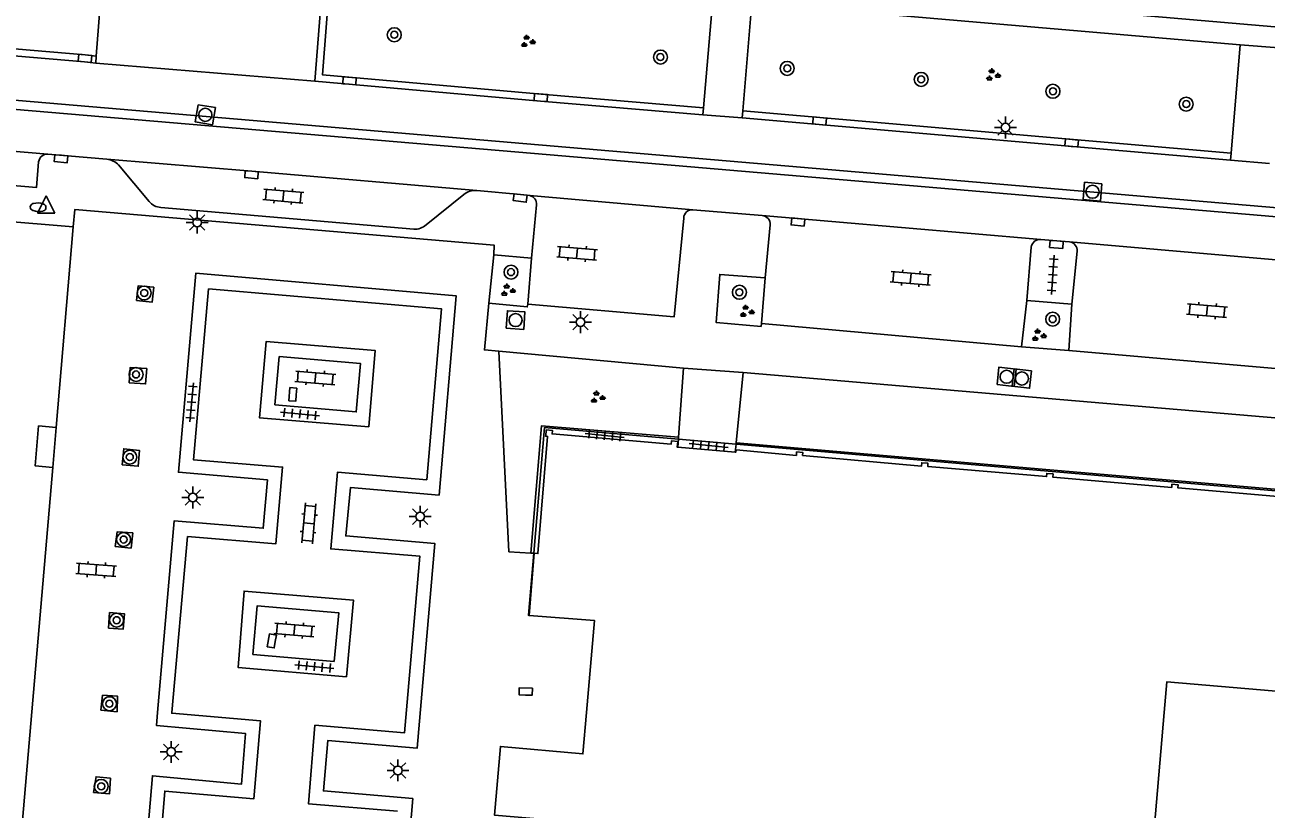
# Model space of a CAD drawing. Extents: x 131000 to 133014, y 396499 to 399001.
# Drawn here: x 132262.8 to 132334, y 397494.5 to 397539.4 of the extents above; entities that cross this region are included whole.
import ezdxf

# ---------------------------------------------------------------- set-up
doc = ezdxf.new("R2010")
doc.units = 0
for name, color, linetype in [('gg-bbg-gedigitaliseerde bebouwing', 7, 'Continuous'), ('gg-bbg-hoofdgebouw', 7, 'Continuous'), ('gg-bbg-onder overbouw', 7, 'Continuous'), ('gg-bbg-pand overbouw', 7, 'Continuous'), ('gg-knt-verharding', 7, 'Continuous'), ('gg-knt-verharding nz', 7, 'Continuous'), ('gt-grn-groengrens', 7, 'Continuous'), ('gt-grn-weggrens', 7, 'Continuous'), ('gt-symb-boom', 7, 'Continuous'), ('gt-symb-brandkraan', 7, 'Continuous'), ('gt-symb-groenvak', 7, 'Continuous'), ('gt-symb-klinker verharding', 7, 'Continuous'), ('gt-symb-kolk', 7, 'Continuous'), ('gt-symb-lichtmast', 7, 'Continuous'), ('gt-symb-rioolschacht', 7, 'Continuous'), ('gt-symb-tegel verharding', 7, 'Continuous'), ('gt-symb-waterafsluiter', 7, 'Continuous')]:
    doc.layers.add(name, color=color, linetype=linetype)

# ---------------------------------------------------------------- blocks, each defined once
blk = doc.blocks.new('gt0-BOOM')
at = {"layer": 'gt-symb-boom'}
for radius in [0.4, 0.2]:
    blk.add_circle((0, 0), radius, dxfattribs=at)
blk = doc.blocks.new('gt0-KOLK')
at = {"layer": 'gt-symb-kolk'}
blk.add_lwpolyline([(0, 0), (0.375, 0), (0.375, 0.4), (-0.375, 0.4), (-0.375, 0), (0, 0)], dxfattribs=at)
blk = doc.blocks.new('gt0-GRVAK')
at = {"layer": 'gt-symb-groenvak'}
for p, q in [((-0.11, 0.189), (-0.228, 0.24)), ((-0.182, 0.153), (0.088, 0.153)), ((-0.091, 0.211), (-0.156, 0.322)), ((-0.047, 0.214), (-0.047, 0.393)), ((-0.004, 0.211), (0.061, 0.322)), ((0.015, 0.189), (0.133, 0.24)), ((0.262, -0.052), (0.197, 0.059)), ((0.305, -0.049), (0.305, 0.13)), ((0.349, -0.052), (0.414, 0.059)), ((-0.245, -0.228), (-0.363, -0.177)), ((-0.318, -0.264), (-0.047, -0.264)), ((-0.226, -0.206), (-0.291, -0.095)), ((-0.183, -0.203), (-0.183, -0.024)), ((-0.139, -0.206), (-0.074, -0.095)), ((-0.12, -0.228), (-0.002, -0.177)), ((0.243, -0.074), (0.125, -0.023)), ((0.17, -0.11), (0.441, -0.11)), ((0.368, -0.074), (0.486, -0.023))]:
    blk.add_line(p, q, dxfattribs=at)
blk = doc.blocks.new('gt0-LMAST')
at = {"layer": 'gt-symb-lichtmast'}
for p, q in [((-0.182, 0.173), (-0.447, 0.438)), ((-0.005, 0.246), (-0.005, 0.621)), ((0.172, 0.173), (0.437, 0.438)), ((-0.255, -0.004), (-0.63, -0.004)), ((-0.182, -0.181), (-0.447, -0.446)), ((-0.005, -0.254), (-0.005, -0.629)), ((0.437, -0.446), (0.172, -0.181)), ((0.245, -0.004), (0.62, -0.004))]:
    blk.add_line(p, q, dxfattribs=at)
blk.add_circle((-0.005, -0.004), 0.25, dxfattribs=at)
blk = doc.blocks.new('gt0-RS')
at = {"layer": 'gt-symb-rioolschacht'}
blk.add_lwpolyline([(-0.5, -0.5), (0.5, -0.5), (0.5, 0.5), (-0.5, 0.5)], close=True, dxfattribs=at)
blk.add_circle((0, 0), 0.375, dxfattribs=at)
blk = doc.blocks.new('gt0-TEG1')
at = {"layer": 'gt-symb-tegel verharding'}
for p, q in [((-1.125, 0), (1.125, 0)), ((-0.9, -0.25), (-0.9, 0.25)), ((-0.45, -0.25), (-0.45, 0.25)), ((0, -0.25), (0, 0.25)), ((0.45, -0.25), (0.45, 0.25)), ((0.9, -0.25), (0.9, 0.25))]:
    blk.add_line(p, q, dxfattribs=at)
blk = doc.blocks.new('gt0-KL1')
at = {"layer": 'gt-symb-klinker verharding'}
for p, q in [((-1.15, 0.3), (1.15, 0.3)), ((-1, -0.3), (-1, 0.3)), ((-0.5, 0.3), (-0.5, 0.45)), ((0, -0.3), (0, 0.3)), ((0.5, 0.3), (0.5, 0.45)), ((1, -0.3), (1, 0.3)), ((-1.15, -0.3), (1.15, -0.3)), ((-0.5, -0.45), (-0.5, -0.3)), ((0.5, -0.45), (0.5, -0.3))]:
    blk.add_line(p, q, dxfattribs=at)
blk = doc.blocks.new('gt0-BR')
at = {"layer": 'gt-symb-brandkraan'}
for centre, radius, start, end in [((-0.244, 0), 0.206, 107.56694, 252.43307), ((0.599, -2.664), 3, 106.89205, 107.56694), ((0, -0.691), 0.938, 73.10799, 106.89205), ((-0.599, -2.664), 3, 72.43309, 73.10799), ((0.244, 0), 0.206, 287.56695, 72.43309), ((0.599, 2.664), 3, 252.43307, 253.10797), ((0, 0.691), 0.938, 253.10797, 286.89206), ((-0.599, 2.664), 3, 286.89206, 287.56695)]:
    blk.add_arc(centre, radius, start, end, dxfattribs=at)
blk = doc.blocks.new('gt0-WAFSL')
at = {"layer": 'gt-symb-waterafsluiter'}
for p, q in [((-0.5, -0.333), (0, 0.667)), ((0, 0.667), (0.5, -0.333)), ((0.5, -0.333), (-0.5, -0.333))]:
    blk.add_line(p, q, dxfattribs=at)

msp = doc.modelspace()

# ---------------------------------------------------------------- linework, layer by layer
at = {"layer": 'gg-bbg-gedigitaliseerde bebouwing'}
for points in [[(132328.185, 397500), (132328.337, 397501.77), (132348.917, 397500)], [(132348.917, 397500), (132356.733, 397499.328), (132355.062, 397479.9), (132326.666, 397482.342), (132328.185, 397500)]]:
    msp.add_lwpolyline(points, dxfattribs=at)
at = {"layer": 'gg-bbg-hoofdgebouw'}
for p, q in [((132265.6, 397527.84), (132215.74, 397532.08)), ((132264.62, 397516.35), (132265.6, 397527.84))]:
    msp.add_line(p, q, dxfattribs=at)
for points in [[(132264.62, 397516.35), (132263.62, 397516.43), (132263.43, 397514.14), (132264.43, 397514.05)], [(132264.43, 397514.05), (132261.61, 397481.15), (132260.62, 397481.23), (132260.37, 397478.56), (132261.05, 397478.51), (132258.71, 397450.27), (132258.638, 397450.276)], [(132295.048, 397500), (132295.509, 397505.274), (132291.753, 397505.572)], [(132295.048, 397500), (132294.841, 397497.631), (132290.109, 397498.061), (132289.764, 397494.127), (132294.494, 397493.726), (132293.837, 397486.107), (132290.091, 397486.43), (132289.775, 397482.879)]]:
    msp.add_lwpolyline(points, dxfattribs=at)
at = {"layer": 'gg-bbg-onder overbouw'}
for p, q in [((132300.281, 397515.21), (132303.581, 397514.922)), ((132291.753, 397505.572), (132292.046, 397509.136))]:
    msp.add_line(p, q, dxfattribs=at)
for points in [[(132292.046, 397509.136), (132292.256, 397509.114), (132292.813, 397515.832), (132292.705, 397515.842), (132292.74, 397516.204), (132293.094, 397516.173), (132293.077, 397515.974), (132299.895, 397515.383), (132299.913, 397515.572), (132300.278, 397515.542), (132300.251, 397515.213), (132300.281, 397515.21)], [(132335.784, 397512.292), (132328.965, 397512.879), (132328.979, 397513.058), (132328.622, 397513.086), (132328.612, 397512.902), (132321.792, 397513.499), (132321.805, 397513.678), (132321.445, 397513.705), (132321.439, 397513.524), (132314.615, 397514.109), (132314.632, 397514.288), (132314.275, 397514.321), (132314.262, 397514.127), (132307.441, 397514.736), (132307.454, 397514.915), (132307.093, 397514.942), (132307.086, 397514.742), (132303.636, 397515.065), (132303.606, 397514.92), (132303.581, 397514.922)]]:
    msp.add_lwpolyline(points, dxfattribs=at)
at = {"layer": 'gg-bbg-pand overbouw'}
msp.add_line((132300.314, 397515.668), (132303.626, 397515.382), dxfattribs=at)
for points in [[(132292.02, 397509.137), (132292.631, 397516.333), (132300.314, 397515.668)], [(132303.626, 397515.382), (132386.518, 397508.211), (132385.889, 397501.047)], [(132291.753, 397505.572), (132291.718, 397505.575), (132292.02, 397509.137)]]:
    msp.add_lwpolyline(points, dxfattribs=at)
at = {"layer": 'gg-knt-verharding'}
for p, q in [((132267.411, 397543.859), (132266.931, 397537.63)), ((132279.469, 397536.193), (132279.979, 397542.776)), ((132302.285, 397540.906), (132301.753, 397534.665)), ((132304.011, 397534.494), (132304.521, 397540.689)), ((132304.521, 397540.689), (132332.532, 397538.28)), ((132332.532, 397538.28), (132332.017, 397532.063)), ((132266.931, 397537.63), (132266.9, 397537.231)), ((132279.469, 397536.193), (132266.9, 397537.231)), ((132301.753, 397534.665), (132301.719, 397534.266)), ((132303.978, 397534.095), (132301.719, 397534.266)), ((132303.978, 397534.095), (132304.011, 397534.494)), ((132331.984, 397531.664), (132303.978, 397534.095)), ((132267.542, 397531.716), (132264.159, 397532.012)), ((132332.017, 397532.063), (132331.984, 397531.664)), ((132269.966, 397529.298), (132268.213, 397531.387)), ((132331.984, 397531.664), (132334.225, 397531.473)), ((132288.005, 397529.701), (132285.853, 397527.95)), ((132301.15, 397528.819), (132291.795, 397529.631)), ((132291.898, 397526.055), (132292.171, 397529.105)), ((132285.141, 397527.705), (132270.636, 397528.949)), ((132305.124, 397528.5), (132301.15, 397528.819)), ((132321.114, 397527.122), (132305.124, 397528.5)), ((132305.29, 397524.919), (132305.584, 397527.954)), ((132289.727, 397526.238), (132289.436, 397523.468)), ((132291.898, 397526.055), (132289.727, 397526.238)), ((132320.552, 397526.681), (132320.305, 397523.617)), ((132322.876, 397523.404), (132323.189, 397526.444)), ((132291.677, 397523.415), (132291.898, 397526.055)), ((132305.29, 397524.919), (132305.078, 397522.301)), ((132320.305, 397523.617), (132319.998, 397520.973)), ((132320.305, 397523.617), (132322.876, 397523.404)), ((132322.702, 397520.763), (132322.876, 397523.404)), ((132319.998, 397520.973), (132305.078, 397522.301)), ((132290.01, 397520.717), (132300.61, 397519.749)), ((132290.01, 397520.717), (132290.583, 397509.218)), ((132319.998, 397520.973), (132322.702, 397520.763)), ((132337.643, 397519.454), (132322.702, 397520.763)), ((132300.61, 397519.749), (132300.322, 397515.782)), ((132303.634, 397515.466), (132304.039, 397519.502)), ((132389.759, 397512.167), (132304.039, 397519.502)), ((132264.62, 397516.35), (132264.43, 397514.05)), ((132300.314, 397515.668), (132300.322, 397515.782)), ((132303.634, 397515.466), (132303.626, 397515.382)), ((132291.847, 397509.147), (132290.583, 397509.218)), ((132291.847, 397509.147), (132292.02, 397509.137))]:
    msp.add_line(p, q, dxfattribs=at)
for points in [[(132285.587, 397544.989), (132285.455, 397543.546), (132334.965, 397539.264), (132352.21, 397537.814), (132352.371, 397539.262)], [(132354.64, 397527.229), (132248.311, 397536.288), (132217.224, 397538.973), (132204.274, 397540.191)], [(132266.9, 397537.231), (132266.254, 397537.297), (132238.084, 397539.696)], [(132204.219, 397539.588), (132248.387, 397535.75), (132292.061, 397532.052), (132354.591, 397526.716)], [(132301.719, 397534.266), (132292.41, 397535.051), (132279.469, 397536.193)], [(132264.159, 397532.012), (132248.134, 397533.369), (132233.564, 397534.64), (132218.368, 397535.923)], [(132263.622, 397531.567), (132263.493, 397530.089), (132218.686, 397533.912), (132218.766, 397535.422)], [(132288.758, 397529.925), (132275.848, 397531.028), (132267.542, 397531.716)], [(132288.758, 397529.925), (132291.267, 397529.695), (132291.795, 397529.631)], [(132265.6, 397527.84), (132265.707, 397528.845), (132289.759, 397526.786), (132289.727, 397526.238)], [(132300.62, 397528.345), (132300.079, 397522.687), (132291.677, 397523.415)], [(132321.114, 397527.122), (132322.014, 397527.032), (132322.758, 397526.979)], [(132338.698, 397525.626), (132337.454, 397525.706), (132322.758, 397526.979)], [(132284.066, 397483.211), (132285.078, 397495.067), (132279.957, 397495.507), (132280.207, 397498.391), (132285.338, 397497.963), (132286.355, 397509.685), (132281.242, 397510.124), (132281.507, 397512.892), (132286.593, 397512.463), (132287.576, 397523.884), (132272.635, 397525.181), (132271.641, 397513.777), (132276.749, 397513.336), (132276.505, 397510.561), (132271.4, 397510.996), (132270.442, 397500)], [(132305.078, 397522.301), (132305.064, 397522.137), (132302.475, 397522.36), (132302.693, 397525.111), (132305.29, 397524.919)], [(132269.235, 397523.626), (132269.333, 397524.468), (132270.222, 397524.383), (132270.126, 397523.515), (132269.235, 397523.626)], [(132284.209, 397494.343), (132279.093, 397494.777), (132279.47, 397499.276), (132284.601, 397498.832), (132285.489, 397508.957), (132280.381, 397509.377), (132280.761, 397513.778), (132285.881, 397513.341), (132286.729, 397523.146), (132273.366, 397524.288), (132272.509, 397514.486), (132277.612, 397514.07), (132277.226, 397509.666), (132272.162, 397510.086), (132271.261, 397500)], [(132289.436, 397523.468), (132289.193, 397520.792), (132290.01, 397520.717)], [(132291.677, 397523.415), (132291.65, 397523.255), (132289.436, 397523.468)], [(132282.56, 397516.376), (132282.93, 397520.752), (132276.671, 397521.264), (132276.289, 397516.898), (132282.56, 397516.376)], [(132268.813, 397518.907), (132268.88, 397519.788), (132269.826, 397519.721), (132269.759, 397518.835), (132268.813, 397518.907)], [(132277.161, 397517.635), (132277.421, 397520.404), (132282.078, 397520.016), (132281.844, 397517.238), (132277.161, 397517.635)], [(132300.322, 397515.782), (132292.457, 397516.431), (132291.847, 397509.147)], [(132386.074, 397501.014), (132386.702, 397508.308), (132303.634, 397515.466)], [(132268.405, 397514.202), (132268.508, 397515.118), (132269.403, 397515.029), (132269.338, 397514.122), (132268.405, 397514.202)], [(132268.017, 397509.524), (132268.132, 397510.362), (132269.025, 397510.296), (132268.923, 397509.429), (132268.017, 397509.524)], [(132281.284, 397502.057), (132281.677, 397506.449), (132275.405, 397506.967), (132275.059, 397502.592), (132281.284, 397502.057)], [(132267.625, 397504.847), (132267.689, 397505.729), (132268.547, 397505.664), (132268.48, 397504.782), (132267.625, 397504.847)], [(132275.903, 397503.333), (132276.161, 397506.12), (132280.832, 397505.719), (132280.566, 397502.933), (132275.903, 397503.333)], [(132267.195, 397500.135), (132267.288, 397500.998), (132268.153, 397500.935), (132268.119, 397500.052), (132267.195, 397500.135)], [(132270.442, 397500), (132270.378, 397499.268), (132275.487, 397498.806), (132275.254, 397495.893), (132270.147, 397496.382), (132269.141, 397484.534)], [(132271.261, 397500), (132271.258, 397499.962), (132276.341, 397499.532), (132275.967, 397495.058), (132270.856, 397495.502), (132270.016, 397485.291)], [(132266.774, 397495.416), (132266.918, 397496.319), (132267.739, 397496.238), (132267.686, 397495.339), (132266.774, 397495.416)]]:
    msp.add_lwpolyline(points, dxfattribs=at)
for centre, radius, start, end in [((132264.136, 397531.494), 0.519, 87.42574, 171.86984), ((132267.433, 397530.644), 1.077, 43.58193, 84.17945), ((132288.699, 397528.746), 1.18, 87.12418, 126.00885), ((132270.699, 397529.887), 0.94, 218.8024, 266.16799), ((132291.72, 397529.18), 0.457, 350.52057, 80.59599), ((132301.111, 397528.33), 0.491, 85.40439, 178.21066), ((132305.059, 397527.978), 0.526, 357.36865, 82.85901), ((132285.17, 397528.779), 1.074, 268.46818, 309.50862), ((132321.073, 397526.596), 0.528, 85.52848, 170.7139), ((132322.698, 397526.49), 0.493, 354.68303, 83.02732)]:
    msp.add_arc(centre, radius, start, end, dxfattribs=at)
at = {"layer": 'gg-knt-verharding nz'}
for p, q in [((132300.314, 397515.668), (132300.281, 397515.21)), ((132303.626, 397515.382), (132303.581, 397514.922)), ((132292.02, 397509.137), (132292.046, 397509.136))]:
    msp.add_line(p, q, dxfattribs=at)
at = {"layer": 'gt-grn-groengrens'}
msp.add_line((132332.017, 397532.063), (132304.011, 397534.494), dxfattribs=at)
for points in [[(132301.753, 397534.665), (132292.444, 397535.45), (132279.898, 397536.555), (132280.378, 397542.743)], [(132266.931, 397537.63), (132266.291, 397537.695), (132238.127, 397540.094)]]:
    msp.add_lwpolyline(points, dxfattribs=at)
at = {"layer": 'gt-grn-weggrens'}
for p, q in [((132332.532, 397538.28), (132334.765, 397538.104)), ((132304.039, 397519.502), (132300.61, 397519.749))]:
    msp.add_line(p, q, dxfattribs=at)

# ---------------------------------------------------------------- block references
at = {"layer": 'gt-symb-boom'}
for p in [(132284.022, 397538.852), (132299.288, 397537.573), (132306.56, 397536.925), (132314.241, 397536.295), (132321.798, 397535.611), (132329.445, 397534.877), (132290.717, 397525.245), (132269.678, 397524.05), (132303.817, 397524.09), (132321.785, 397522.552), (132269.212, 397519.38), (132268.852, 397514.644), (132268.497, 397509.92), (132268.095, 397505.295), (132267.684, 397500.508), (132267.212, 397495.773)]:
    msp.add_blockref('gt0-BOOM', p, dxfattribs=at)
at = {"layer": 'gt-symb-brandkraan', "rotation": -2.4646633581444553}
msp.add_blockref('gt0-BR', (132263.595, 397528.965), dxfattribs=at)
at = {"layer": 'gt-symb-groenvak'}
for p in [(132291.659, 397538.46), (132318.337, 397536.538), (132290.515, 397524.199), (132304.218, 397522.983), (132320.966, 397521.617), (132295.66, 397518.067)]:
    msp.add_blockref('gt0-GRVAK', p, dxfattribs=at)
at = {"layer": 'gt-symb-klinker verharding'}
for p, rotation in [((132277.656, 397529.606), -4.9920811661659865), ((132294.507, 397526.322), -4.701808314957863), ((132313.643, 397524.894), -4.701808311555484), ((132330.637, 397523.037), -4.701808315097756), ((132279.489, 397519.184), -4.758885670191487), ((132279.121, 397510.848), -94.8778808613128), ((132266.929, 397508.183), -4.187704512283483), ((132278.286, 397504.738), -4.758885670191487)]:
    msp.add_blockref('gt0-KL1', p, dxfattribs=dict(at, rotation=rotation))
at = {"layer": 'gt-symb-kolk'}
for p, rotation in [((132266.254, 397537.297), -5.8530913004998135), ((132281.435, 397536.013), -4.992081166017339), ((132292.41, 397535.051), -4.820766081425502), ((132308.395, 397533.71), -4.992081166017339), ((132322.85, 397532.453), -4.93498592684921), ((132264.926, 397531.945), 175.00791883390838), ((132275.848, 397531.028), 175.1221191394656), ((132291.267, 397529.695), 172.7612734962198), ((132307.19, 397528.317), 175.06501407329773), ((132322.014, 397527.032), 175.9266355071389), ((132278.402, 397518.221), 85.52659353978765), ((132277.195, 397504.073), 80.49998940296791), ((132291.551, 397501.006), -2.17836882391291)]:
    msp.add_blockref('gt0-KOLK', p, dxfattribs=dict(at, rotation=rotation))
at = {"layer": 'gt-symb-lichtmast'}
for p in [(132319.087, 397533.539), (132272.718, 397528.098), (132294.708, 397522.379), (132272.472, 397512.336), (132285.513, 397511.236), (132271.226, 397497.747), (132284.238, 397496.691)]:
    msp.add_blockref('gt0-LMAST', p, dxfattribs=at)
at = {"layer": 'gt-symb-rioolschacht'}
for p, rotation in [((132273.184, 397534.264), -99.44347491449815), ((132324.07, 397529.855), 174.77963836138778), ((132290.979, 397522.496), -3.897896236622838), ((132319.145, 397519.247), -6.549091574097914), ((132320.02, 397519.147), 173.3939658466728)]:
    msp.add_blockref('gt0-RS', p, dxfattribs=dict(at, rotation=rotation))
at = {"layer": 'gt-symb-tegel verharding'}
for p, rotation in [((132321.787, 397525.094), 86.10210376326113), ((132272.396, 397517.788), -95.10624172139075), ((132278.612, 397517.117), -5.334440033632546), ((132296.092, 397515.884), -5.568024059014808), ((132302.051, 397515.305), -5.568024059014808), ((132279.443, 397502.633), 175.06501407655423)]:
    msp.add_blockref('gt0-TEG1', p, dxfattribs=dict(at, rotation=rotation))
at = {"layer": 'gt-symb-waterafsluiter'}
msp.add_blockref('gt0-WAFSL', (132264.053, 397528.951), dxfattribs=at)

doc.saveas('drawing.dxf')
